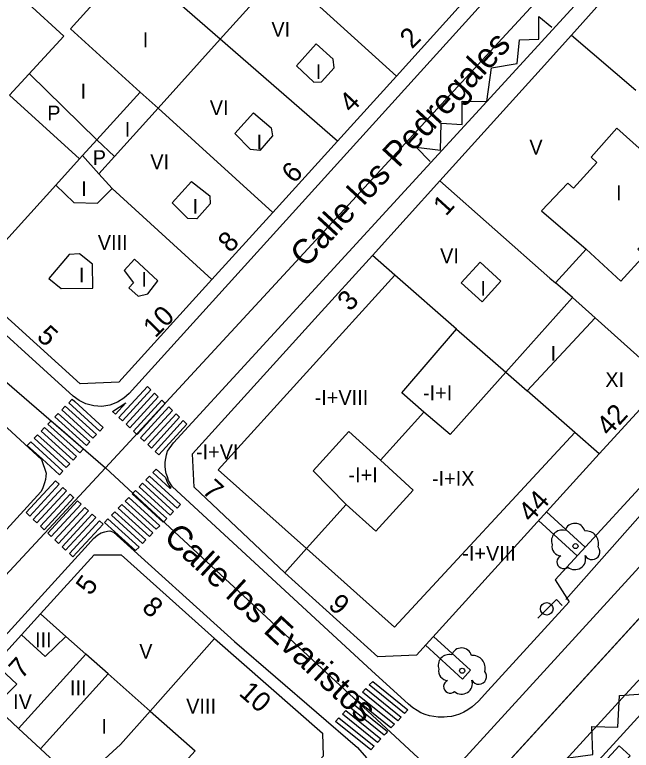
# Model space of a CAD drawing. Extents: x 282771 to 285132, y 4823109 to 4825496.
# Drawn here: x 284346.9 to 284409.2, y 4823658.4 to 4823732.7 of the extents above; entities that cross this region are included whole.
import ezdxf

# ---------------------------------------------------------------- set-up
doc = ezdxf.new("R2010")
doc.units = 0
for name, color, linetype in [('ACERA-BORDILLO', 7, 'Continuous'), ('ACERA-INTERIOR', 7, 'Continuous'), ('ARBOL', 7, 'Continuous'), ('CALLE-EJE', 7, 'Continuous'), ('CALLE-TEXTO', 7, 'Continuous'), ('CARGA_DESCARGA', 7, 'Continuous'), ('EDIFICIO', 7, 'Continuous'), ('FAROLA', 7, 'Continuous'), ('INTERIOR-EDIFICIO', 7, 'Continuous'), ('MARQUESINA-BUS', 7, 'Continuous'), ('MEDIANERA', 7, 'Continuous'), ('NUM-LOCAL', 7, 'Continuous'), ('NUM-PORTAL', 7, 'Continuous'), ('PASO-PEATONES', 7, 'Continuous'), ('SENAL-VIARIA', 7, 'Continuous'), ('TXT-ALTURA-EDIFICIO', 7, 'Continuous')]:
    doc.layers.add(name, color=color, linetype=linetype)

msp = doc.modelspace()

# ---------------------------------------------------------------- linework, layer by layer
at = {"layer": 'ACERA-BORDILLO'}
for points in [[(284403.175, 4823750.33), (284403.746, 4823749.815), (284404.235, 4823749.155), (284404.592, 4823748.372), (284404.775, 4823747.51), (284404.764, 4823746.629), (284404.569, 4823745.792), (284404.219, 4823745.049), (284403.76, 4823744.432), (284358.515, 4823694.442), (284357.976, 4823693.946), (284357.317, 4823693.538), (284356.56, 4823693.256), (284355.744, 4823693.131), (284354.92, 4823693.176), (284354.139, 4823693.383), (284353.443, 4823693.725), (284352.859, 4823694.166), (284317.986, 4823725.855), (284317.381, 4823726.618), (284317.043, 4823727.593), (284317.054, 4823728.624), (284317.385, 4823729.54), (284348.078, 4823784.438)], [(284413.438, 4823688.613), (284401.509, 4823675.616), (284402.915, 4823673.398), (284400.435, 4823670.678), (284394.715, 4823664.428), (284393.755, 4823663.378), (284393.115, 4823662.788), (284392.685, 4823662.488), (284392.265, 4823662.258), (284391.835, 4823662.068), (284391.415, 4823661.928), (284391.035, 4823661.838), (284390.615, 4823661.778), (284390.285, 4823661.748), (284389.676, 4823661.758), (284389.246, 4823661.818), (284388.816, 4823661.908), (284388.386, 4823662.038), (284387.956, 4823662.208), (284387.566, 4823662.418), (284387.136, 4823662.688), (284386.696, 4823663.058), (284382.976, 4823666.458), (284362.866, 4823685.008), (284362.656, 4823685.318), (284362.486, 4823685.658), (284362.356, 4823686.008), (284362.246, 4823686.368), (284362.176, 4823686.738), (284362.146, 4823687.108), (284362.146, 4823687.488), (284362.186, 4823687.868), (284362.256, 4823688.228), (284362.356, 4823688.598), (284362.976, 4823689.458), (284394.595, 4823723.918), (284405.655, 4823735.968)], [(284318.095, 4823716.873), (284347.086, 4823690.108), (284349.666, 4823687.758), (284350.126, 4823686.388), (284350.096, 4823686.068), (284350.046, 4823685.738), (284349.966, 4823685.418), (284349.866, 4823685.098), (284349.736, 4823684.798), (284349.596, 4823684.508), (284311.226, 4823642.438)], [(284310.665, 4823631.141), (284354.349, 4823679.172), (284354.903, 4823679.782), (284355.325, 4823680.162), (284355.673, 4823680.352), (284356.053, 4823680.468), (284356.317, 4823680.521), (284356.549, 4823680.553), (284356.918, 4823680.436), (284369.132, 4823669.383), (284381.55, 4823658.685), (284382.464, 4823657.654)]]:
    msp.add_lwpolyline(points, dxfattribs=at)
at = {"layer": 'ACERA-INTERIOR'}
for points in [[(284400.632, 4823682.486), (284404.539, 4823678.916)], [(284403.721, 4823678.038), (284399.826, 4823681.597)], [(284389.207, 4823669.907), (284392.946, 4823666.491), (284392.137, 4823665.605), (284388.4, 4823669.019)]]:
    msp.add_lwpolyline(points, dxfattribs=at)
at = {"layer": 'ARBOL'}
for centre in [(284403.552, 4823679.021), (284392.115, 4823666.448)]:
    msp.add_circle(centre, 0.255, dxfattribs=at)
for centre, radius, start, end in [((284403.482, 4823680.281), 1.038, 15.64228, 161.38435), ((284402.222, 4823679.551), 1.097, 75.4318, 200.55608), ((284404.612, 4823679.281), 1.272, 345.03273, 95.79925), ((284402.112, 4823678.981), 0.935, 168.59898, 268.13236), ((284405.222, 4823678.451), 0.797, 208.96246, 38.99103), ((284403.492, 4823677.731), 1.086, 228.95447, 17.92796), ((284402.352, 4823677.431), 0.672, 113.73672, 309.4725), ((284392.045, 4823667.708), 1.038, 15.64228, 161.38435), ((284390.785, 4823666.978), 1.097, 75.4318, 200.55608), ((284393.175, 4823666.708), 1.272, 345.03273, 95.79925), ((284390.675, 4823666.408), 0.935, 168.59898, 268.13236), ((284393.785, 4823665.878), 0.797, 208.96246, 38.99103), ((284390.915, 4823664.858), 0.672, 113.73672, 309.4725), ((284392.055, 4823665.158), 1.086, 228.95447, 17.92796)]:
    msp.add_arc(centre, radius, start, end, dxfattribs=at)
at = {"layer": 'CALLE-EJE'}
for points in [[(284412.499, 4823748.006), (284356.106, 4823686.938)], [(284311.786, 4823725.228), (284356.106, 4823686.938)], [(284452.342, 4823718.083), (284392.778, 4823652.894)], [(284356.106, 4823686.938), (284301.976, 4823628.669)], [(284356.106, 4823686.938), (284392.778, 4823652.894)]]:
    msp.add_lwpolyline(points, dxfattribs=at)
at = {"layer": 'CARGA_DESCARGA'}
for points in [[(284388.895, 4823717.852), (284387.453, 4823719.296), (284389.92, 4823718.992), (284389.996, 4823721.726), (284392.122, 4823721.575), (284392.122, 4823723.929), (284394.595, 4823723.918), (284395.084, 4823727.31), (284397.666, 4823727.728), (284397.893, 4823730.121), (284399.868, 4823730.197), (284399.868, 4823732.476), (284401.158, 4823731.412)], [(284396.311, 4823647.208), (284394.75, 4823648.92), (284397.212, 4823649.22), (284397.332, 4823651.833), (284399.883, 4823652.043), (284399.793, 4823654.745), (284402.584, 4823655.106), (284402.824, 4823657.658), (284405.315, 4823657.988), (284405.195, 4823660.811), (284407.837, 4823660.751), (284407.994, 4823663.957), (284411.356, 4823664.167)]]:
    msp.add_lwpolyline(points, dxfattribs=at)
at = {"layer": 'EDIFICIO'}
for points in [[(284339.276, 4823759.597), (284345.506, 4823770.707), (284351.896, 4823782.097), (284355.596, 4823782.867), (284365.146, 4823775.747), (284381.826, 4823763.357), (284389.385, 4823757.737), (284401.735, 4823748.567), (284402.175, 4823744.888), (284391.725, 4823733.368), (284385.476, 4823726.468), (284379.526, 4823719.898), (284373.006, 4823712.708), (284366.846, 4823705.918), (284357.466, 4823695.568), (284353.566, 4823695.398), (284342.216, 4823705.668), (284334.936, 4823712.258), (284322.136, 4823723.868), (284321.536, 4823727.978), (284324.776, 4823733.748), (284326.536, 4823736.898), (284332.786, 4823748.037), (284339.276, 4823759.597)], [(284383.046, 4823708.368), (284389.855, 4823715.898), (284400.095, 4823727.198), (284403.145, 4823730.608), (284411.741, 4823740.209), (284414.035, 4823740.727), (284435.749, 4823724.887), (284436.395, 4823721.503), (284426.515, 4823710.688), (284412.675, 4823695.658), (284405.955, 4823688.348), (284387.506, 4823668.028), (284383.606, 4823667.838), (284374.216, 4823676.328), (284365.066, 4823684.958), (284364.906, 4823688.338), (284373.376, 4823697.698), (284377.236, 4823701.948), (284383.046, 4823708.368)], [(284319.236, 4823638.799), (284329.846, 4823650.488), (284336.036, 4823657.298), (284342.836, 4823664.778), (284349.556, 4823672.178), (284354.956, 4823678.128), (284357.696, 4823678.128), (284367.116, 4823669.698), (284377.999, 4823660.131), (284378.073, 4823657.804), (284372.656, 4823651.748), (284367.256, 4823645.808), (284359.086, 4823636.819), (284352.596, 4823629.679), (284341.946, 4823617.959), (284333.666, 4823608.849), (284329.616, 4823608.359), (284319.786, 4823617.539), (284311.036, 4823625.709), (284310.496, 4823629.179), (284319.236, 4823638.799)]]:
    msp.add_lwpolyline(points, dxfattribs=at)
at = {"layer": 'FAROLA'}
for p, q in [((284401.627, 4823673.622), (284400.687, 4823672.692)), ((284402.217, 4823673.032), (284401.627, 4823673.622)), ((284400.687, 4823672.692), (284399.757, 4823671.752))]:
    msp.add_line(p, q, dxfattribs=at)
msp.add_circle((284400.647, 4823672.692), 0.637, dxfattribs=at)
at = {"layer": 'INTERIOR-EDIFICIO'}
msp.add_line((284396.505, 4823696.568), (284390.895, 4823690.298), dxfattribs=at)
for points in [[(284346.425, 4823724.556), (284353.486, 4823718.107), (284351.09, 4823715.463), (284352.906, 4823713.708), (284355.296, 4823713.628), (284356.796, 4823715.128), (284355.453, 4823716.605), (284357.006, 4823718.338), (284361.41, 4823723.222), (284367.696, 4823730.208), (284373.836, 4823737.028)], [(284377.386, 4823729.708), (284375.376, 4823727.498), (284377.126, 4823725.848), (284377.926, 4823725.898), (284379.186, 4823727.298), (284379.106, 4823728.178), (284377.386, 4823729.708)], [(284371.066, 4823722.748), (284372.846, 4823721.228), (284372.976, 4823720.448), (284371.696, 4823718.968), (284370.756, 4823719.048), (284369.176, 4823720.658), (284371.066, 4823722.748)], [(284407.735, 4823721.198), (284405.125, 4823718.268), (284405.705, 4823717.728), (284403.345, 4823715.148), (284402.775, 4823715.668), (284400.135, 4823712.878), (284404.615, 4823708.998), (284408.125, 4823705.778), (284410.515, 4823708.388), (284409.845, 4823708.998), (284412.595, 4823711.998), (284413.265, 4823711.388), (284415.785, 4823714.128), (284411.605, 4823717.738), (284407.735, 4823721.198)], [(284362.846, 4823713.678), (284364.786, 4823715.828), (284366.626, 4823714.378), (284366.676, 4823713.588), (284365.336, 4823712.058), (284364.416, 4823712.108), (284362.846, 4823713.678)], [(284352.456, 4823708.468), (284350.406, 4823706.038), (284351.626, 4823705.038), (284354.826, 4823705.068), (284354.796, 4823707.478), (284353.476, 4823708.538), (284352.456, 4823708.468)], [(284359.036, 4823707.988), (284357.996, 4823706.828), (284358.936, 4823705.608), (284358.476, 4823705.078), (284359.396, 4823704.248), (284360.376, 4823704.478), (284361.396, 4823705.788), (284359.036, 4823707.988)], [(284393.915, 4823707.678), (284396.015, 4823705.758), (284394.125, 4823703.678), (284392.025, 4823705.598), (284393.915, 4823707.678)], [(284398.671, 4823694.684), (284405.526, 4823702.079), (284403.255, 4823704.118), (284396.505, 4823696.568)], [(284390.895, 4823690.298), (284388.256, 4823692.558), (284386.026, 4823694.488), (284391.55, 4823700.912), (284396.505, 4823696.568)], [(284396.505, 4823696.568), (284398.671, 4823694.684)], [(284377.066, 4823686.628), (284380.666, 4823690.598), (284383.856, 4823687.688), (284387.176, 4823684.678), (284383.396, 4823680.528), (284380.406, 4823683.238), (284377.066, 4823686.628)], [(284349.537, 4823658.57), (284356.363, 4823666.146), (284360.626, 4823662.368), (284365.158, 4823658.367), (284358.364, 4823650.892), (284353.776, 4823654.638), (284353.316, 4823655.068), (284349.537, 4823658.57)]]:
    msp.add_lwpolyline(points, dxfattribs=at)
at = {"layer": 'MARQUESINA-BUS'}
msp.add_lwpolyline([(284409.059, 4823657.852), (284407.952, 4823658.864), (284405.264, 4823655.924), (284406.371, 4823654.912), (284409.059, 4823657.852)], dxfattribs=at)
at = {"layer": 'MEDIANERA'}
for points in [[(284372.076, 4823738.618), (284373.833, 4823737.024), (284385.476, 4823726.468)], [(284359.606, 4823724.858), (284352.576, 4823731.238), (284358.696, 4823738.038)], [(284379.526, 4823719.898), (284367.696, 4823730.208), (284358.696, 4823738.038)], [(284346.425, 4823724.556), (284351.916, 4823730.508), (284344.673, 4823737.126)], [(284403.145, 4823730.608), (284409.645, 4823725.058)], [(284355.246, 4823720.048), (284348.466, 4823726.668)], [(284355.246, 4823720.048), (284359.606, 4823724.858)], [(284359.606, 4823724.858), (284361.41, 4823723.222), (284373.006, 4823712.708)], [(284353.786, 4823718.438), (284355.246, 4823720.048)], [(284355.246, 4823720.048), (284357.006, 4823718.338)], [(284353.486, 4823718.107), (284353.786, 4823718.438)], [(284355.453, 4823716.605), (284353.786, 4823718.438)], [(284351.09, 4823715.463), (284342.216, 4823705.668)], [(284389.855, 4823715.898), (284400.965, 4823706.078), (284401.539, 4823705.583)], [(284366.846, 4823705.918), (284356.796, 4823715.128)], [(284404.615, 4823708.998), (284401.539, 4823705.583)], [(284385.31, 4823706.383), (284383.046, 4823708.368)], [(284376.406, 4823678.768), (284367.486, 4823686.728), (284385.31, 4823706.383)], [(284391.55, 4823700.912), (284385.31, 4823706.383)], [(284403.255, 4823704.118), (284401.539, 4823705.583)], [(284412.675, 4823695.658), (284405.526, 4823702.079)], [(284403.479, 4823690.502), (284398.671, 4823694.684)], [(284383.856, 4823687.688), (284388.256, 4823692.558)], [(284376.406, 4823678.768), (284385.296, 4823670.838), (284403.479, 4823690.502)], [(284405.955, 4823688.348), (284403.479, 4823690.502)], [(284376.406, 4823678.768), (284380.406, 4823683.238)], [(284374.216, 4823676.328), (284376.406, 4823678.768)], [(284352.121, 4823669.905), (284349.556, 4823672.178)], [(284347.636, 4823670.058), (284350.026, 4823667.878), (284352.121, 4823669.905)], [(284354.141, 4823668.115), (284352.121, 4823669.905)], [(284367.116, 4823669.698), (284360.626, 4823662.368)], [(284347.331, 4823660.614), (284354.141, 4823668.115)], [(284356.363, 4823666.146), (284354.141, 4823668.115)], [(284344.966, 4823667.118), (284347.176, 4823665.088), (284344.897, 4823662.869)], [(284344.897, 4823662.869), (284347.331, 4823660.614)], [(284357.638, 4823658.997), (284360.626, 4823662.368)], [(284347.331, 4823660.614), (284349.537, 4823658.57)], [(284353.316, 4823655.068), (284357.638, 4823658.997)]]:
    msp.add_lwpolyline(points, dxfattribs=at)
at = {"layer": 'PASO-PEATONES'}
for points in [[(284357.832, 4823691.663), (284357.468, 4823692.005), (284360.337, 4823695.134), (284360.699, 4823694.789)], [(284358.561, 4823690.978), (284358.197, 4823691.321), (284361.061, 4823694.444), (284361.423, 4823694.099)], [(284355.535, 4823690.637), (284352.395, 4823693.494), (284352.743, 4823693.853), (284353.013, 4823693.607), (284355.873, 4823691.006)], [(284359.245, 4823690.337), (284358.926, 4823690.636), (284361.785, 4823693.754), (284362.112, 4823693.443), (284362.147, 4823693.409), (284359.291, 4823690.295)], [(284354.841, 4823689.917), (284351.697, 4823692.777), (284352.046, 4823693.135), (284355.19, 4823690.275)], [(284357.103, 4823692.348), (284356.806, 4823692.627), (284358.151, 4823693.49)], [(284360.019, 4823689.609), (284359.655, 4823689.952), (284362.509, 4823693.065), (284362.872, 4823692.72)], [(284354.183, 4823689.163), (284350.999, 4823692.059), (284351.348, 4823692.418), (284354.521, 4823689.532)], [(284360.748, 4823688.925), (284360.384, 4823689.267), (284363.234, 4823692.375), (284363.596, 4823692.03)], [(284353.507, 4823688.426), (284350.302, 4823691.342), (284350.624, 4823691.674), (284351.74, 4823690.71), (284353.895, 4823688.849)], [(284361.478, 4823688.24), (284361.113, 4823688.582), (284363.958, 4823691.685), (284364.32, 4823691.34)], [(284352.832, 4823687.689), (284349.604, 4823690.625), (284349.953, 4823690.984), (284353.169, 4823688.058)], [(284352.156, 4823686.952), (284348.907, 4823689.908), (284349.256, 4823690.266), (284352.494, 4823687.321)], [(284349.719, 4823687.817), (284348.209, 4823689.19), (284348.558, 4823689.549), (284351.818, 4823686.584), (284351.48, 4823686.215)], [(284362.65, 4823684.841), (284360.89, 4823686.442), (284361.239, 4823686.8), (284362.159, 4823685.964), (284362.302, 4823685.578), (284362.483, 4823685.217), (284362.7, 4823684.896)], [(284348.463, 4823682.06), (284348.101, 4823682.405), (284351.05, 4823685.621), (284351.42, 4823685.285)], [(284363.332, 4823682.869), (284360.193, 4823685.724), (284360.542, 4823686.083), (284363.68, 4823683.228)], [(284349.187, 4823681.37), (284348.825, 4823681.715), (284351.79, 4823684.948), (284352.16, 4823684.612)], [(284362.634, 4823682.152), (284359.495, 4823685.007), (284359.844, 4823685.366), (284362.983, 4823682.511)], [(284349.814, 4823680.773), (284349.549, 4823681.025), (284352.53, 4823684.275), (284352.821, 4823684.01), (284352.9, 4823683.939), (284349.911, 4823680.68)], [(284361.936, 4823681.435), (284358.798, 4823684.29), (284358.874, 4823684.368), (284359.147, 4823684.648), (284362.285, 4823681.793), (284361.983, 4823681.482)], [(284350.635, 4823679.99), (284350.273, 4823680.335), (284353.269, 4823683.602), (284353.639, 4823683.266)], [(284361.239, 4823680.717), (284358.1, 4823683.572), (284358.449, 4823683.931), (284361.588, 4823681.076)], [(284351.36, 4823679.3), (284350.998, 4823679.645), (284354.009, 4823682.929), (284354.379, 4823682.593)], [(284360.541, 4823680), (284357.403, 4823682.855), (284357.751, 4823683.214), (284360.89, 4823680.359)], [(284352.084, 4823678.611), (284351.722, 4823678.956), (284354.749, 4823682.257), (284355.119, 4823681.92)], [(284359.146, 4823678.566), (284356.008, 4823681.421), (284356.356, 4823681.779), (284359.495, 4823678.924)], [(284359.844, 4823679.283), (284356.705, 4823682.138), (284357.054, 4823682.497), (284360.192, 4823679.641)], [(284352.824, 4823677.938), (284352.462, 4823678.283), (284355.489, 4823681.584), (284355.858, 4823681.247)], [(284386.287, 4823662.137), (284382.739, 4823665.005), (284383.079, 4823665.373), (284386.627, 4823662.505)], [(284385.606, 4823661.402), (284382.058, 4823664.269), (284382.399, 4823664.637), (284385.946, 4823661.769)], [(284384.925, 4823660.666), (284381.378, 4823663.534), (284381.718, 4823663.901), (284385.266, 4823661.034)], [(284384.245, 4823659.93), (284380.697, 4823662.798), (284381.037, 4823663.166), (284381.497, 4823662.794), (284384.585, 4823660.298), (284384.401, 4823660.099)], [(284383.564, 4823659.195), (284380.017, 4823662.062), (284380.357, 4823662.43), (284383.904, 4823659.562)], [(284382.884, 4823658.46), (284379.336, 4823661.327), (284379.676, 4823661.694), (284383.224, 4823658.827)]]:
    msp.add_lwpolyline(points, close=True, dxfattribs=at)
at = {"layer": 'SENAL-VIARIA'}
for points in [[(284347.936, 4823609.006), (284439.55, 4823709.272)], [(284442.134, 4823706.911), (284350.519, 4823606.645)], [(284415.026, 4823687.696), (284402.59, 4823673.62)], [(284424.339, 4823677.573), (284415.48, 4823667.884), (284382.933, 4823632.257), (284381.087, 4823633.943), (284409.33, 4823664.854), (284409.805, 4823665.365), (284410.165, 4823665.703), (284410.89, 4823666.278), (284411.254, 4823666.524), (284411.986, 4823666.941), (284412.354, 4823667.117), (284413.092, 4823667.41), (284413.462, 4823667.528), (284414.204, 4823667.712), (284414.577, 4823667.778), (284415.48, 4823667.884)]]:
    msp.add_lwpolyline(points, dxfattribs=at)

# ---------------------------------------------------------------- texts
at = {"layer": 'CALLE-TEXTO'}
for s, rotation, p in [('Calle los Pedregales', 47.27911, (284376.349, 4823707.016)), ('Calle los Evaristos', 317.12823, (284361.862, 4823679.749))]:
    msp.add_text(s, height=2.5, rotation=rotation, dxfattribs=at).set_placement(p)
at = {"layer": 'NUM-LOCAL'}
for s, rotation, p in [('10', 45.83004, (284361.138, 4823699.958)), ('5', 54.34467, (284354.587, 4823673.936))]:
    msp.add_text(s, height=2, rotation=rotation, dxfattribs=at).set_placement(p)
at = {"layer": 'NUM-PORTAL'}
for s, rotation, p in [('2', 45.83004, (284387.051, 4823729.134)), ('4', 45.83004, (284380.933, 4823722.649)), ('6', 45.83004, (284375.124, 4823715.547)), ('1', 47.61004, (284390.467, 4823712.248)), ('8', 45.83004, (284368.691, 4823708.542)), ('3', 47.61004, (284380.798, 4823702.63)), ('5', 317.70004, (284349.064, 4823700.036)), ('42', 47.61004, (284406.949, 4823690.027)), ('7', 317.70004, (284365.767, 4823684.484)), ('44', 47.61004, (284399.056, 4823681.317)), ('8', 318.62004, (284359.675, 4823672.641)), ('9', 317.70004, (284378.489, 4823672.929)), ('7', 48.00004, (284347.651, 4823665.535)), ('10', 318.62004, (284369.479, 4823664.058))]:
    msp.add_text(s, height=2, rotation=rotation, dxfattribs=at).set_placement(p)
at = {"layer": 'TXT-ALTURA-EDIFICIO'}
for s, p in [('VI', (284372.857, 4823730.436)), ('I', (284359.875, 4823729.378)), ('I', (284377.334, 4823726.168)), ('I', (284353.585, 4823724.198)), ('P', (284350.23, 4823721.988)), ('VI', (284366.636, 4823722.527)), ('I', (284358.045, 4823720.348)), ('I', (284371.365, 4823719.068)), ('V', (284398.897, 4823718.548)), ('P', (284354.82, 4823717.488)), ('VI', (284360.634, 4823717.063)), ('I', (284353.655, 4823714.348)), ('I', (284407.644, 4823713.924)), ('I', (284364.895, 4823712.568)), ('VIII', (284355.335, 4823708.918)), ('VI', (284389.886, 4823707.578)), ('I', (284353.435, 4823705.638)), ('I', (284359.735, 4823705.198)), ('I', (284393.954, 4823704.288)), ('I', (284401.034, 4823697.738)), ('XI', (284406.56, 4823695.078)), ('-I+I', (284388.162, 4823693.748)), ('-I+VIII', (284377.223, 4823693.278)), ('-I+VI', (284365.244, 4823687.794)), ('-I+I', (284380.632, 4823685.468)), ('-I+IX', (284389.066, 4823685.108)), ('-I+VIII', (284392.123, 4823677.548)), ('III', (284349.004, 4823668.808)), ('V', (284359.517, 4823667.658)), ('III', (284352.524, 4823663.968)), ('IV', (284346.787, 4823662.578)), ('VIII', (284364.255, 4823662.118)), ('I', (284355.695, 4823660.078))]:
    msp.add_text(s, height=1.5, rotation=0.00004, dxfattribs=at).set_placement(p)

doc.saveas('drawing.dxf')
